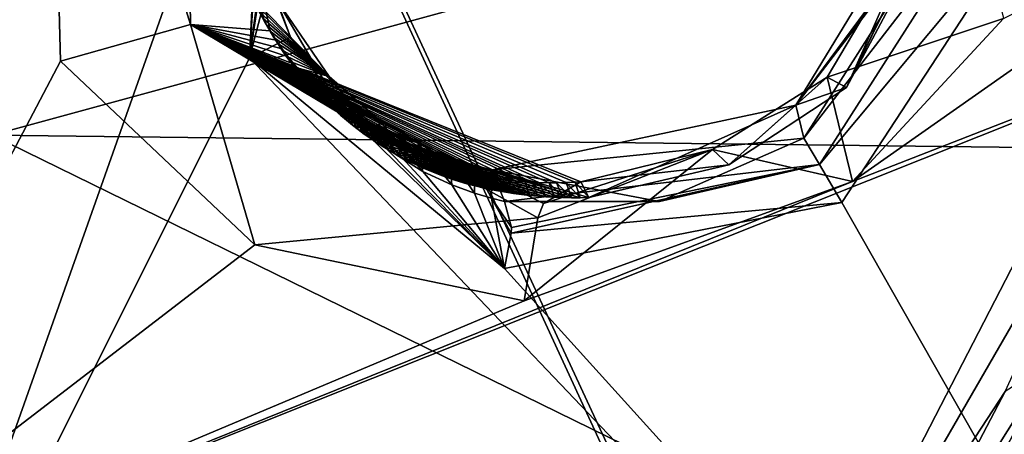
# Model space of a CAD drawing. Header units: millimetres. Extents: x -147 to 294, y -82 to 275.
# Tile 382 of 609: x 275.76 to 281.22, y 183.31 to 185.61. Entities that reach past the tile are written whole.
import ezdxf

# ---------------------------------------------------------------- set-up
doc = ezdxf.new("R2010")
doc.units = ezdxf.units.MM
doc.header["$LTSCALE"] = 67.506716
for name, color, linetype in [('1730', 7, 'CONTINUOUS'), ('1738', 7, 'CONTINUOUS'), ('1741', 7, 'CONTINUOUS'), ('1861', 7, 'CONTINUOUS'), ('1965', 7, 'CONTINUOUS'), ('1971', 7, 'CONTINUOUS'), ('1972', 7, 'CONTINUOUS'), ('2075', 7, 'CONTINUOUS'), ('2076', 7, 'CONTINUOUS'), ('2077', 7, 'CONTINUOUS'), ('2082', 7, 'CONTINUOUS'), ('2083', 7, 'CONTINUOUS'), ('2095', 7, 'CONTINUOUS'), ('2096', 7, 'CONTINUOUS'), ('754', 7, 'CONTINUOUS'), ('871', 7, 'CONTINUOUS'), ('872', 7, 'CONTINUOUS'), ('875', 7, 'CONTINUOUS'), ('876', 7, 'CONTINUOUS'), ('877', 7, 'CONTINUOUS'), ('878', 7, 'CONTINUOUS')]:
    doc.layers.add(name, color=color, linetype=linetype)

msp = doc.modelspace()

# ---------------------------------------------------------------- linework, layer by layer
at = {"layer": '1730', "linetype": 'CONTINUOUS'}
for points in [[(282.2002, 184.7813, -38.1715), (279.2792, 179.3808, -39.1476), (282.354, 183.8473, -35.2662), (282.2002, 184.7813, -38.1715)], [(279.2792, 179.3808, -39.1476), (282.503, 182.9107, -32.3665), (282.354, 183.8473, -35.2662), (279.2792, 179.3808, -39.1476)]]:
    msp.add_3dface(points, dxfattribs=at)
at = {"layer": '1738', "linetype": 'CONTINUOUS'}
for points in [[(280.8387, 180.4204, -39.0647), (283.1746, 186.3009, -37.9129), (284.0902, 187.8167, -37.649), (280.8387, 180.4204, -39.0647)], [(282.2002, 184.7813, -38.1715), (283.1746, 186.3009, -37.9129), (280.8387, 180.4204, -39.0647), (282.2002, 184.7813, -38.1715)], [(279.2792, 179.3808, -39.1476), (282.2002, 184.7813, -38.1715), (280.8387, 180.4204, -39.0647), (279.2792, 179.3808, -39.1476)]]:
    msp.add_3dface(points, dxfattribs=at)
at = {"layer": '1741', "linetype": 'CONTINUOUS'}
msp.add_3dface([(280.8387, 180.4204, -39.0647), (284.0902, 187.8167, -37.649), (281.7733, 180.0407, -38.2201), (280.8387, 180.4204, -39.0647)], dxfattribs=at)
at = {"layer": '1861', "linetype": 'CONTINUOUS'}
for points in [[(275.9112, 188.1474, -27.3996), (267.6649, 184.3486, -26.205), (274.1019, 188.5716, -26.689), (275.9112, 188.1474, -27.3996)], [(274.3502, 182.2736, -28.9295), (267.6649, 184.3486, -26.205), (275.9112, 188.1474, -27.3996), (274.3502, 182.2736, -28.9295)], [(275.9821, 185.3786, -28.3397), (274.3502, 182.2736, -28.9295), (275.9112, 188.1474, -27.3996), (275.9821, 185.3786, -28.3397)], [(282.7421, 186.3702, -30.3058), (283.8356, 186.0601, -30.8039), (280.3823, 184.71, -30.0331), (282.7421, 186.3702, -30.3058)], [(281.2195, 185.6157, -30.0157), (282.7421, 186.3702, -30.3058), (280.3823, 184.71, -30.0331), (281.2195, 185.6157, -30.0157)], [(283.8356, 186.0601, -30.8039), (282.6353, 182.8384, -31.4773), (274.3502, 182.2736, -28.9295), (283.8356, 186.0601, -30.8039)], [(283.8356, 186.0601, -30.8039), (274.3502, 182.2736, -28.9295), (280.3823, 184.71, -30.0331), (283.8356, 186.0601, -30.8039)], [(277.0618, 184.3578, -29.0429), (274.3502, 182.2736, -28.9295), (275.9821, 185.3786, -28.3397), (277.0618, 184.3578, -29.0429)], [(280.3823, 184.71, -30.0331), (274.3502, 182.2736, -28.9295), (278.5574, 184.0463, -29.6457), (280.3823, 184.71, -30.0331)], [(278.5574, 184.0463, -29.6457), (274.3502, 182.2736, -28.9295), (277.0618, 184.3578, -29.0429), (278.5574, 184.0463, -29.6457)]]:
    msp.add_3dface(points, dxfattribs=at)
at = {"layer": '1965', "linetype": 'CONTINUOUS'}
for points in [[(274.2767, 188.0225, -24.4004), (275.0739, 181.4798, -26.8937), (277.1512, 187.3515, -25.5289), (274.2767, 188.0225, -24.4004)], [(277.1512, 187.3515, -25.5289), (275.0739, 181.4798, -26.8937), (277.0322, 185.397, -26.1323), (277.1512, 187.3515, -25.5289)], [(280.3225, 184.5926, -27.4974), (284.0579, 178.0208, -31.1984), (281.4125, 186.2633, -27.3172), (280.3225, 184.5926, -27.4974)], [(275.0739, 181.4798, -26.8937), (284.0579, 178.0208, -31.1984), (277.0322, 185.397, -26.1323), (275.0739, 181.4798, -26.8937)], [(277.0322, 185.397, -26.1323), (284.0579, 178.0208, -31.1984), (278.4484, 184.2271, -26.994), (277.0322, 185.397, -26.1323)], [(278.4484, 184.2271, -26.994), (284.0579, 178.0208, -31.1984), (280.3225, 184.5926, -27.4974), (278.4484, 184.2271, -26.994)]]:
    msp.add_3dface(points, dxfattribs=at)
at = {"layer": '1971', "linetype": 'CONTINUOUS'}
for points in [[(281.1591, 186.3084, -27.3372), (281.0234, 186.3854, -27.5434), (280.1113, 184.9514, -27.6931), (281.1591, 186.3084, -27.3372)], [(280.198, 184.8049, -27.4958), (281.1591, 186.3084, -27.3372), (280.1113, 184.9514, -27.6931), (280.198, 184.8049, -27.4958)], [(281.4125, 186.2633, -27.3172), (281.1591, 186.3084, -27.3372), (280.198, 184.8049, -27.4958), (281.4125, 186.2633, -27.3172)], [(280.3225, 184.5926, -27.4974), (281.4125, 186.2633, -27.3172), (280.198, 184.8049, -27.4958), (280.3225, 184.5926, -27.4974)], [(279.309, 184.5993, -27.519), (280.198, 184.8049, -27.4958), (280.1113, 184.9514, -27.6931), (279.309, 184.5993, -27.519)], [(278.487, 184.4543, -27.0287), (280.198, 184.8049, -27.4958), (278.4494, 184.5996, -27.2024), (278.487, 184.4543, -27.0287)], [(278.4494, 184.5996, -27.2024), (280.198, 184.8049, -27.4958), (279.309, 184.5993, -27.519), (278.4494, 184.5996, -27.2024)], [(278.4862, 184.4234, -27.0132), (280.3225, 184.5926, -27.4974), (280.198, 184.8049, -27.4958), (278.4862, 184.4234, -27.0132)], [(278.4862, 184.4234, -27.0132), (280.198, 184.8049, -27.4958), (278.487, 184.4543, -27.0287), (278.4862, 184.4234, -27.0132)], [(278.4484, 184.2271, -26.994), (280.3225, 184.5926, -27.4974), (278.4862, 184.4234, -27.0132), (278.4484, 184.2271, -26.994)]]:
    msp.add_3dface(points, dxfattribs=at)
at = {"layer": '1972', "linetype": 'CONTINUOUS'}
for points in [[(277.1512, 187.3515, -25.5289), (277.0322, 185.397, -26.1323), (277.2855, 187.2972, -25.6602), (277.1512, 187.3515, -25.5289)], [(277.2855, 187.2972, -25.6602), (277.0322, 185.397, -26.1323), (277.3246, 187.3039, -25.8561), (277.2855, 187.2972, -25.6602)], [(277.3246, 187.3039, -25.8561), (277.0322, 185.397, -26.1323), (277.1172, 186.752, -25.9673), (277.3246, 187.3039, -25.8561)], [(277.1172, 186.752, -25.9673), (277.0322, 185.397, -26.1323), (277.0732, 186.2242, -26.1321), (277.1172, 186.752, -25.9673)], [(277.0732, 186.2242, -26.1321), (277.0322, 185.397, -26.1323), (277.1418, 185.8164, -26.2982), (277.0732, 186.2242, -26.1321)], [(277.1418, 185.8164, -26.2982), (277.0322, 185.397, -26.1323), (277.2612, 185.5122, -26.4475), (277.1418, 185.8164, -26.2982)], [(277.0322, 185.397, -26.1323), (278.4484, 184.2271, -26.994), (277.2612, 185.5122, -26.4475), (277.0322, 185.397, -26.1323)], [(277.2612, 185.5122, -26.4475), (278.4484, 184.2271, -26.994), (277.5367, 185.1171, -26.6863), (277.2612, 185.5122, -26.4475)], [(277.5367, 185.1171, -26.6863), (278.4484, 184.2271, -26.994), (277.7889, 184.8947, -26.8565), (277.5367, 185.1171, -26.6863)], [(277.7889, 184.8947, -26.8565), (278.4484, 184.2271, -26.994), (277.995, 184.7666, -26.977), (277.7889, 184.8947, -26.8565)], [(277.995, 184.7666, -26.977), (278.4484, 184.2271, -26.994), (278.1569, 184.691, -27.063), (277.995, 184.7666, -26.977)], [(278.1569, 184.691, -27.063), (278.4484, 184.2271, -26.994), (278.2819, 184.6458, -27.1247), (278.1569, 184.691, -27.063)], [(278.2819, 184.6458, -27.1247), (278.4484, 184.2271, -26.994), (278.3772, 184.6174, -27.1697), (278.2819, 184.6458, -27.1247)], [(278.4484, 184.2271, -26.994), (278.4862, 184.4234, -27.0132), (278.3772, 184.6174, -27.1697), (278.4484, 184.2271, -26.994)], [(278.4862, 184.4234, -27.0132), (278.487, 184.4543, -27.0287), (278.3772, 184.6174, -27.1697), (278.4862, 184.4234, -27.0132)], [(278.487, 184.4543, -27.0287), (278.4494, 184.5996, -27.2024), (278.3772, 184.6174, -27.1697), (278.487, 184.4543, -27.0287)]]:
    msp.add_3dface(points, dxfattribs=at)
at = {"layer": '2075', "linetype": 'CONTINUOUS'}
for points in [[(275.9821, 185.3786, -28.3397), (275.9112, 188.1474, -27.3996), (276.7045, 185.5819, -28.1829), (275.9821, 185.3786, -28.3397)], [(275.9112, 188.1474, -27.3996), (276.6713, 187.774, -27.3699), (276.7045, 185.5819, -28.1829), (275.9112, 188.1474, -27.3996)], [(276.7045, 185.5819, -28.1829), (276.6713, 187.774, -27.3699), (277.1466, 185.5481, -27.45), (276.7045, 185.5819, -28.1829)], [(277.1466, 185.5481, -27.45), (276.6713, 187.774, -27.3699), (277.114, 185.6032, -27.4143), (277.1466, 185.5481, -27.45)], [(277.114, 185.6032, -27.4143), (276.6713, 187.774, -27.3699), (277.0844, 185.6572, -27.3804), (277.114, 185.6032, -27.4143)], [(277.0618, 184.3578, -29.0429), (275.9821, 185.3786, -28.3397), (276.7045, 185.5819, -28.1829), (277.0618, 184.3578, -29.0429)], [(278.634, 184.5091, -29.3311), (277.0618, 184.3578, -29.0429), (276.7045, 185.5819, -28.1829), (278.634, 184.5091, -29.3311)], [(278.634, 184.5091, -29.3311), (276.7045, 185.5819, -28.1829), (278.665, 184.5884, -29.2207), (278.634, 184.5091, -29.3311)], [(278.665, 184.5884, -29.2207), (276.7045, 185.5819, -28.1829), (278.8737, 184.7085, -28.542), (278.665, 184.5884, -29.2207)], [(278.8737, 184.7085, -28.542), (276.7045, 185.5819, -28.1829), (278.8419, 184.7065, -28.5285), (278.8737, 184.7085, -28.542)], [(278.8419, 184.7065, -28.5285), (276.7045, 185.5819, -28.1829), (278.7919, 184.7043, -28.5068), (278.8419, 184.7065, -28.5285)], [(278.7919, 184.7043, -28.5068), (276.7045, 185.5819, -28.1829), (278.738, 184.7032, -28.483), (278.7919, 184.7043, -28.5068)], [(278.738, 184.7032, -28.483), (276.7045, 185.5819, -28.1829), (278.6972, 184.7033, -28.4647), (278.738, 184.7032, -28.483)], [(278.6972, 184.7033, -28.4647), (276.7045, 185.5819, -28.1829), (278.6401, 184.7048, -28.4385), (278.6972, 184.7033, -28.4647)], [(278.6401, 184.7048, -28.4385), (276.7045, 185.5819, -28.1829), (278.6021, 184.7067, -28.4208), (278.6401, 184.7048, -28.4385)], [(278.6021, 184.7067, -28.4208), (276.7045, 185.5819, -28.1829), (278.5625, 184.7094, -28.402), (278.6021, 184.7067, -28.4208)], [(278.5625, 184.7094, -28.402), (276.7045, 185.5819, -28.1829), (278.5099, 184.7141, -28.3766), (278.5625, 184.7094, -28.402)], [(278.5099, 184.7141, -28.3766), (276.7045, 185.5819, -28.1829), (278.4663, 184.7191, -28.3552), (278.5099, 184.7141, -28.3766)], [(278.4663, 184.7191, -28.3552), (276.7045, 185.5819, -28.1829), (278.4213, 184.7253, -28.3326), (278.4663, 184.7191, -28.3552)], [(278.4213, 184.7253, -28.3326), (276.7045, 185.5819, -28.1829), (278.3856, 184.731, -28.3145), (278.4213, 184.7253, -28.3326)], [(278.3856, 184.731, -28.3145), (276.7045, 185.5819, -28.1829), (278.3463, 184.738, -28.2941), (278.3856, 184.731, -28.3145)], [(278.3463, 184.738, -28.2941), (276.7045, 185.5819, -28.1829), (278.3029, 184.7468, -28.2714), (278.3463, 184.738, -28.2941)], [(278.3029, 184.7468, -28.2714), (276.7045, 185.5819, -28.1829), (278.2498, 184.759, -28.243), (278.3029, 184.7468, -28.2714)], [(278.2498, 184.759, -28.243), (276.7045, 185.5819, -28.1829), (278.1956, 184.7731, -28.2134), (278.2498, 184.759, -28.243)], [(278.1956, 184.7731, -28.2134), (276.7045, 185.5819, -28.1829), (278.1644, 184.7819, -28.1961), (278.1956, 184.7731, -28.2134)], [(278.1644, 184.7819, -28.1961), (276.7045, 185.5819, -28.1829), (278.1123, 184.798, -28.1667), (278.1644, 184.7819, -28.1961)], [(278.1123, 184.798, -28.1667), (276.7045, 185.5819, -28.1829), (278.0784, 184.8093, -28.1472), (278.1123, 184.798, -28.1667)], [(278.0784, 184.8093, -28.1472), (276.7045, 185.5819, -28.1829), (278.04, 184.823, -28.1249), (278.0784, 184.8093, -28.1472)], [(278.04, 184.823, -28.1249), (276.7045, 185.5819, -28.1829), (277.9959, 184.84, -28.0987), (278.04, 184.823, -28.1249)], [(277.9959, 184.84, -28.0987), (276.7045, 185.5819, -28.1829), (277.939, 184.8637, -28.0643), (277.9959, 184.84, -28.0987)], [(277.939, 184.8637, -28.0643), (276.7045, 185.5819, -28.1829), (277.889, 184.8865, -28.0333), (277.939, 184.8637, -28.0643)], [(277.889, 184.8865, -28.0333), (276.7045, 185.5819, -28.1829), (277.8629, 184.8992, -28.0168), (277.889, 184.8865, -28.0333)], [(277.8629, 184.8992, -28.0168), (276.7045, 185.5819, -28.1829), (277.8111, 184.9259, -27.9835), (277.8629, 184.8992, -28.0168)], [(277.8111, 184.9259, -27.9835), (276.7045, 185.5819, -28.1829), (277.7795, 184.9432, -27.9628), (277.8111, 184.9259, -27.9835)], [(277.7795, 184.9432, -27.9628), (276.7045, 185.5819, -28.1829), (277.7449, 184.9631, -27.9398), (277.7795, 184.9432, -27.9628)], [(277.7449, 184.9631, -27.9398), (276.7045, 185.5819, -28.1829), (277.7061, 184.9867, -27.9135), (277.7449, 184.9631, -27.9398)], [(277.7061, 184.9867, -27.9135), (276.7045, 185.5819, -28.1829), (277.6633, 185.0143, -27.8839), (277.7061, 184.9867, -27.9135)], [(277.6633, 185.0143, -27.8839), (276.7045, 185.5819, -28.1829), (277.6293, 185.0376, -27.8598), (277.6633, 185.0143, -27.8839)], [(277.6293, 185.0376, -27.8598), (276.7045, 185.5819, -28.1829), (277.5929, 185.0637, -27.8334), (277.6293, 185.0376, -27.8598)], [(277.5929, 185.0637, -27.8334), (276.7045, 185.5819, -28.1829), (277.5533, 185.0938, -27.804), (277.5929, 185.0637, -27.8334)], [(277.5533, 185.0938, -27.804), (276.7045, 185.5819, -28.1829), (277.5316, 185.1111, -27.7876), (277.5533, 185.0938, -27.804)], [(277.5316, 185.1111, -27.7876), (276.7045, 185.5819, -28.1829), (277.5087, 185.1299, -27.7702), (277.5316, 185.1111, -27.7876)], [(277.5087, 185.1299, -27.7702), (276.7045, 185.5819, -28.1829), (277.4854, 185.1498, -27.752), (277.5087, 185.1299, -27.7702)], [(277.4854, 185.1498, -27.752), (276.7045, 185.5819, -28.1829), (277.4611, 185.1713, -27.7329), (277.4854, 185.1498, -27.752)], [(277.4611, 185.1713, -27.7329), (276.7045, 185.5819, -28.1829), (277.4353, 185.195, -27.7123), (277.4611, 185.1713, -27.7329)], [(277.4353, 185.195, -27.7123), (276.7045, 185.5819, -28.1829), (277.4078, 185.2215, -27.6899), (277.4353, 185.195, -27.7123)], [(277.4078, 185.2215, -27.6899), (276.7045, 185.5819, -28.1829), (277.3781, 185.2514, -27.6653), (277.4078, 185.2215, -27.6899)], [(277.3781, 185.2514, -27.6653), (276.7045, 185.5819, -28.1829), (277.3464, 185.2849, -27.6386), (277.3781, 185.2514, -27.6653)], [(277.3464, 185.2849, -27.6386), (276.7045, 185.5819, -28.1829), (277.3134, 185.3217, -27.6101), (277.3464, 185.2849, -27.6386)], [(277.3134, 185.3217, -27.6101), (276.7045, 185.5819, -28.1829), (277.2799, 185.3614, -27.5802), (277.3134, 185.3217, -27.6101)], [(277.2799, 185.3614, -27.5802), (276.7045, 185.5819, -28.1829), (277.2465, 185.4035, -27.5495), (277.2799, 185.3614, -27.5802)], [(277.2465, 185.4035, -27.5495), (276.7045, 185.5819, -28.1829), (277.2139, 185.4474, -27.5183), (277.2465, 185.4035, -27.5495)], [(277.2139, 185.4474, -27.5183), (276.7045, 185.5819, -28.1829), (277.1807, 185.4951, -27.4854), (277.2139, 185.4474, -27.5183)], [(277.1807, 185.4951, -27.4854), (276.7045, 185.5819, -28.1829), (277.1466, 185.5481, -27.45), (277.1807, 185.4951, -27.4854)], [(278.5574, 184.0463, -29.6457), (277.0618, 184.3578, -29.0429), (278.634, 184.5091, -29.3311), (278.5574, 184.0463, -29.6457)]]:
    msp.add_3dface(points, dxfattribs=at)
at = {"layer": '2076', "linetype": 'CONTINUOUS'}
for points in [[(280.9913, 186.5554, -28.7982), (281.2195, 185.6157, -30.0157), (280.2409, 185.2908, -28.9293), (280.9913, 186.5554, -28.7982)], [(281.2195, 185.6157, -30.0157), (280.3823, 184.71, -30.0331), (280.2409, 185.2908, -28.9293), (281.2195, 185.6157, -30.0157)], [(280.2409, 185.2908, -28.9293), (280.3823, 184.71, -30.0331), (279.6039, 184.8878, -28.7979), (280.2409, 185.2908, -28.9293)], [(280.3823, 184.71, -30.0331), (278.5574, 184.0463, -29.6457), (279.6039, 184.8878, -28.7979), (280.3823, 184.71, -30.0331)], [(278.5574, 184.0463, -29.6457), (278.634, 184.5091, -29.3311), (279.6039, 184.8878, -28.7979), (278.5574, 184.0463, -29.6457)], [(278.634, 184.5091, -29.3311), (278.665, 184.5884, -29.2207), (279.6039, 184.8878, -28.7979), (278.634, 184.5091, -29.3311)], [(278.665, 184.5884, -29.2207), (278.8737, 184.7085, -28.542), (279.6039, 184.8878, -28.7979), (278.665, 184.5884, -29.2207)]]:
    msp.add_3dface(points, dxfattribs=at)
at = {"layer": '2077', "linetype": 'CONTINUOUS'}
for points in [[(280.9913, 186.5554, -28.7982), (280.2409, 185.2908, -28.9293), (280.3492, 185.2317, -28.3998), (280.9913, 186.5554, -28.7982)], [(281.0596, 186.5666, -28.2033), (280.9913, 186.5554, -28.7982), (280.3492, 185.2317, -28.3998), (281.0596, 186.5666, -28.2033)], [(280.2409, 185.2908, -28.9293), (279.6039, 184.8878, -28.7979), (279.694, 184.803, -28.3219), (280.2409, 185.2908, -28.9293)], [(280.3492, 185.2317, -28.3998), (280.2409, 185.2908, -28.9293), (279.694, 184.803, -28.3219), (280.3492, 185.2317, -28.3998)], [(279.6039, 184.8878, -28.7979), (278.8737, 184.7085, -28.542), (279.694, 184.803, -28.3219), (279.6039, 184.8878, -28.7979)], [(279.694, 184.803, -28.3219), (278.8737, 184.7085, -28.542), (278.9178, 184.6205, -28.1231), (279.694, 184.803, -28.3219)]]:
    msp.add_3dface(points, dxfattribs=at)
at = {"layer": '2082', "linetype": 'CONTINUOUS'}
for points in [[(277.114, 185.6032, -27.4143), (277.0844, 185.6572, -27.3804), (277.1279, 185.5803, -27.2056), (277.114, 185.6032, -27.4143)], [(277.1279, 185.5803, -27.2056), (277.0844, 185.6572, -27.3804), (277.1088, 185.6158, -27.1874), (277.1279, 185.5803, -27.2056)], [(277.1466, 185.5481, -27.45), (277.114, 185.6032, -27.4143), (277.1683, 185.5104, -27.2424), (277.1466, 185.5481, -27.45)], [(277.1683, 185.5104, -27.2424), (277.114, 185.6032, -27.4143), (277.1477, 185.5452, -27.2239), (277.1683, 185.5104, -27.2424)], [(277.1477, 185.5452, -27.2239), (277.114, 185.6032, -27.4143), (277.1279, 185.5803, -27.2056), (277.1477, 185.5452, -27.2239)], [(277.1807, 185.4951, -27.4854), (277.1466, 185.5481, -27.45), (277.1897, 185.4762, -27.2609), (277.1807, 185.4951, -27.4854)], [(277.1897, 185.4762, -27.2609), (277.1466, 185.5481, -27.45), (277.1683, 185.5104, -27.2424), (277.1897, 185.4762, -27.2609)], [(277.2139, 185.4474, -27.5183), (277.1807, 185.4951, -27.4854), (277.2346, 185.4092, -27.2982), (277.2139, 185.4474, -27.5183)], [(277.2346, 185.4092, -27.2982), (277.1807, 185.4951, -27.4854), (277.2118, 185.4424, -27.2795), (277.2346, 185.4092, -27.2982)], [(277.2118, 185.4424, -27.2795), (277.1807, 185.4951, -27.4854), (277.1897, 185.4762, -27.2609), (277.2118, 185.4424, -27.2795)], [(277.2465, 185.4035, -27.5495), (277.2139, 185.4474, -27.5183), (277.2581, 185.3767, -27.3169), (277.2465, 185.4035, -27.5495)], [(277.2581, 185.3767, -27.3169), (277.2139, 185.4474, -27.5183), (277.2346, 185.4092, -27.2982), (277.2581, 185.3767, -27.3169)], [(277.2799, 185.3614, -27.5802), (277.2465, 185.4035, -27.5495), (277.3074, 185.3135, -27.3544), (277.2799, 185.3614, -27.5802)], [(277.3074, 185.3135, -27.3544), (277.2465, 185.4035, -27.5495), (277.2824, 185.3448, -27.3356), (277.3074, 185.3135, -27.3544)], [(277.2824, 185.3448, -27.3356), (277.2465, 185.4035, -27.5495), (277.2581, 185.3767, -27.3169), (277.2824, 185.3448, -27.3356)], [(277.3134, 185.3217, -27.6101), (277.2799, 185.3614, -27.5802), (277.3335, 185.2825, -27.3734), (277.3134, 185.3217, -27.6101)], [(277.3335, 185.2825, -27.3734), (277.2799, 185.3614, -27.5802), (277.3074, 185.3135, -27.3544), (277.3335, 185.2825, -27.3734)], [(277.3464, 185.2849, -27.6386), (277.3134, 185.3217, -27.6101), (277.3606, 185.2518, -27.3927), (277.3464, 185.2849, -27.6386)], [(277.3606, 185.2518, -27.3927), (277.3134, 185.3217, -27.6101), (277.3335, 185.2825, -27.3734), (277.3606, 185.2518, -27.3927)], [(277.3781, 185.2514, -27.6653), (277.3464, 185.2849, -27.6386), (277.3886, 185.2214, -27.4122), (277.3781, 185.2514, -27.6653)], [(277.3886, 185.2214, -27.4122), (277.3464, 185.2849, -27.6386), (277.3606, 185.2518, -27.3927), (277.3886, 185.2214, -27.4122)], [(277.4078, 185.2215, -27.6899), (277.3781, 185.2514, -27.6653), (277.4174, 185.1915, -27.4318), (277.4078, 185.2215, -27.6899)], [(277.4174, 185.1915, -27.4318), (277.3781, 185.2514, -27.6653), (277.3886, 185.2214, -27.4122), (277.4174, 185.1915, -27.4318)], [(277.4353, 185.195, -27.7123), (277.4078, 185.2215, -27.6899), (277.447, 185.162, -27.4515), (277.4353, 185.195, -27.7123)], [(277.447, 185.162, -27.4515), (277.4078, 185.2215, -27.6899), (277.4174, 185.1915, -27.4318), (277.447, 185.162, -27.4515)], [(277.4611, 185.1713, -27.7329), (277.4353, 185.195, -27.7123), (277.4774, 185.1331, -27.4713), (277.4611, 185.1713, -27.7329)], [(277.4774, 185.1331, -27.4713), (277.4353, 185.195, -27.7123), (277.447, 185.162, -27.4515), (277.4774, 185.1331, -27.4713)], [(277.4854, 185.1498, -27.752), (277.4611, 185.1713, -27.7329), (277.5083, 185.1047, -27.491), (277.4854, 185.1498, -27.752)], [(277.5083, 185.1047, -27.491), (277.4611, 185.1713, -27.7329), (277.4774, 185.1331, -27.4713), (277.5083, 185.1047, -27.491)], [(277.5087, 185.1299, -27.7702), (277.4854, 185.1498, -27.752), (277.5398, 185.0771, -27.5108), (277.5087, 185.1299, -27.7702)], [(277.5398, 185.0771, -27.5108), (277.4854, 185.1498, -27.752), (277.5083, 185.1047, -27.491), (277.5398, 185.0771, -27.5108)], [(277.5316, 185.1111, -27.7876), (277.5087, 185.1299, -27.7702), (277.5718, 185.0501, -27.5305), (277.5316, 185.1111, -27.7876)], [(277.5718, 185.0501, -27.5305), (277.5087, 185.1299, -27.7702), (277.5398, 185.0771, -27.5108), (277.5718, 185.0501, -27.5305)], [(277.5533, 185.0938, -27.804), (277.5316, 185.1111, -27.7876), (277.5718, 185.0501, -27.5305), (277.5533, 185.0938, -27.804)], [(277.5929, 185.0637, -27.8334), (277.5533, 185.0938, -27.804), (277.6042, 185.0239, -27.55), (277.5929, 185.0637, -27.8334)], [(277.6042, 185.0239, -27.55), (277.5533, 185.0938, -27.804), (277.5718, 185.0501, -27.5305), (277.6042, 185.0239, -27.55)], [(277.6293, 185.0376, -27.8598), (277.5929, 185.0637, -27.8334), (277.637, 184.9985, -27.5694), (277.6293, 185.0376, -27.8598)], [(277.637, 184.9985, -27.5694), (277.5929, 185.0637, -27.8334), (277.6042, 185.0239, -27.55), (277.637, 184.9985, -27.5694)], [(277.6633, 185.0143, -27.8839), (277.6293, 185.0376, -27.8598), (277.67, 184.974, -27.5886), (277.6633, 185.0143, -27.8839)], [(277.67, 184.974, -27.5886), (277.6293, 185.0376, -27.8598), (277.637, 184.9985, -27.5694), (277.67, 184.974, -27.5886)], [(277.7061, 184.9867, -27.9135), (277.6633, 185.0143, -27.8839), (277.7365, 184.928, -27.6262), (277.7061, 184.9867, -27.9135)], [(277.7365, 184.928, -27.6262), (277.6633, 185.0143, -27.8839), (277.7032, 184.9505, -27.6076), (277.7365, 184.928, -27.6262)], [(277.7032, 184.9505, -27.6076), (277.6633, 185.0143, -27.8839), (277.67, 184.974, -27.5886), (277.7032, 184.9505, -27.6076)], [(277.7449, 184.9631, -27.9398), (277.7061, 184.9867, -27.9135), (277.7701, 184.9064, -27.6446), (277.7449, 184.9631, -27.9398)], [(277.7701, 184.9064, -27.6446), (277.7061, 184.9867, -27.9135), (277.7365, 184.928, -27.6262), (277.7701, 184.9064, -27.6446)], [(277.7795, 184.9432, -27.9628), (277.7449, 184.9631, -27.9398), (277.8039, 184.8855, -27.6629), (277.7795, 184.9432, -27.9628)], [(277.8039, 184.8855, -27.6629), (277.7449, 184.9631, -27.9398), (277.7701, 184.9064, -27.6446), (277.8039, 184.8855, -27.6629)], [(277.8111, 184.9259, -27.9835), (277.7795, 184.9432, -27.9628), (277.8381, 184.8654, -27.681), (277.8111, 184.9259, -27.9835)], [(277.8381, 184.8654, -27.681), (277.7795, 184.9432, -27.9628), (277.8039, 184.8855, -27.6629), (277.8381, 184.8654, -27.681)], [(277.8629, 184.8992, -28.0168), (277.8111, 184.9259, -27.9835), (277.8727, 184.8461, -27.699), (277.8629, 184.8992, -28.0168)], [(277.8727, 184.8461, -27.699), (277.8111, 184.9259, -27.9835), (277.8381, 184.8654, -27.681), (277.8727, 184.8461, -27.699)], [(277.889, 184.8865, -28.0333), (277.8629, 184.8992, -28.0168), (277.9077, 184.8275, -27.7169), (277.889, 184.8865, -28.0333)], [(277.9077, 184.8275, -27.7169), (277.8629, 184.8992, -28.0168), (277.8727, 184.8461, -27.699), (277.9077, 184.8275, -27.7169)], [(277.939, 184.8637, -28.0643), (277.889, 184.8865, -28.0333), (277.9432, 184.8098, -27.7347), (277.939, 184.8637, -28.0643)], [(277.9432, 184.8098, -27.7347), (277.889, 184.8865, -28.0333), (277.9077, 184.8275, -27.7169), (277.9432, 184.8098, -27.7347)], [(277.9959, 184.84, -28.0987), (277.939, 184.8637, -28.0643), (278.0155, 184.7766, -27.7699), (277.9959, 184.84, -28.0987)], [(278.0155, 184.7766, -27.7699), (277.939, 184.8637, -28.0643), (277.9791, 184.7928, -27.7523), (278.0155, 184.7766, -27.7699)], [(277.9791, 184.7928, -27.7523), (277.939, 184.8637, -28.0643), (277.9432, 184.8098, -27.7347), (277.9791, 184.7928, -27.7523)], [(278.04, 184.823, -28.1249), (277.9959, 184.84, -28.0987), (278.0525, 184.7612, -27.7874), (278.04, 184.823, -28.1249)], [(278.0525, 184.7612, -27.7874), (277.9959, 184.84, -28.0987), (278.0155, 184.7766, -27.7699), (278.0525, 184.7612, -27.7874)], [(278.0784, 184.8093, -28.1472), (278.04, 184.823, -28.1249), (278.09, 184.7466, -27.8047), (278.0784, 184.8093, -28.1472)], [(278.09, 184.7466, -27.8047), (278.04, 184.823, -28.1249), (278.0525, 184.7612, -27.7874), (278.09, 184.7466, -27.8047)], [(278.1123, 184.798, -28.1667), (278.0784, 184.8093, -28.1472), (278.128, 184.7328, -27.8221), (278.1123, 184.798, -28.1667)], [(278.128, 184.7328, -27.8221), (278.0784, 184.8093, -28.1472), (278.09, 184.7466, -27.8047), (278.128, 184.7328, -27.8221)], [(278.1644, 184.7819, -28.1961), (278.1123, 184.798, -28.1667), (278.1667, 184.7197, -27.8393), (278.1644, 184.7819, -28.1961)], [(278.1667, 184.7197, -27.8393), (278.1123, 184.798, -28.1667), (278.128, 184.7328, -27.8221), (278.1667, 184.7197, -27.8393)], [(278.1956, 184.7731, -28.2134), (278.1644, 184.7819, -28.1961), (278.2061, 184.7075, -27.8565), (278.1956, 184.7731, -28.2134)], [(278.2061, 184.7075, -27.8565), (278.1644, 184.7819, -28.1961), (278.1667, 184.7197, -27.8393), (278.2061, 184.7075, -27.8565)], [(278.2498, 184.759, -28.243), (278.1956, 184.7731, -28.2134), (278.2868, 184.6854, -27.8908), (278.2498, 184.759, -28.243)], [(278.2868, 184.6854, -27.8908), (278.1956, 184.7731, -28.2134), (278.2461, 184.696, -27.8737), (278.2868, 184.6854, -27.8908)], [(278.2461, 184.696, -27.8737), (278.1956, 184.7731, -28.2134), (278.2061, 184.7075, -27.8565), (278.2461, 184.696, -27.8737)], [(278.3029, 184.7468, -28.2714), (278.2498, 184.759, -28.243), (278.3281, 184.6755, -27.9079), (278.3029, 184.7468, -28.2714)], [(278.3281, 184.6755, -27.9079), (278.2498, 184.759, -28.243), (278.2868, 184.6854, -27.8908), (278.3281, 184.6755, -27.9079)], [(278.3463, 184.738, -28.2941), (278.3029, 184.7468, -28.2714), (278.3699, 184.6665, -27.9249), (278.3463, 184.738, -28.2941)], [(278.3699, 184.6665, -27.9249), (278.3029, 184.7468, -28.2714), (278.3281, 184.6755, -27.9079), (278.3699, 184.6665, -27.9249)], [(278.3856, 184.731, -28.3145), (278.3463, 184.738, -28.2941), (278.4124, 184.6582, -27.9418), (278.3856, 184.731, -28.3145)], [(278.4124, 184.6582, -27.9418), (278.3463, 184.738, -28.2941), (278.3699, 184.6665, -27.9249), (278.4124, 184.6582, -27.9418)], [(278.4213, 184.7253, -28.3326), (278.3856, 184.731, -28.3145), (278.4554, 184.6507, -27.9587), (278.4213, 184.7253, -28.3326)], [(278.4554, 184.6507, -27.9587), (278.3856, 184.731, -28.3145), (278.4124, 184.6582, -27.9418), (278.4554, 184.6507, -27.9587)], [(278.4663, 184.7191, -28.3552), (278.4213, 184.7253, -28.3326), (278.499, 184.6441, -27.9754), (278.4663, 184.7191, -28.3552)], [(278.499, 184.6441, -27.9754), (278.4213, 184.7253, -28.3326), (278.4554, 184.6507, -27.9587), (278.499, 184.6441, -27.9754)], [(278.5099, 184.7141, -28.3766), (278.4663, 184.7191, -28.3552), (278.5432, 184.6382, -27.9921), (278.5099, 184.7141, -28.3766)], [(278.5432, 184.6382, -27.9921), (278.4663, 184.7191, -28.3552), (278.499, 184.6441, -27.9754), (278.5432, 184.6382, -27.9921)], [(278.5625, 184.7094, -28.402), (278.5099, 184.7141, -28.3766), (278.588, 184.6332, -28.0088), (278.5625, 184.7094, -28.402)], [(278.588, 184.6332, -28.0088), (278.5099, 184.7141, -28.3766), (278.5432, 184.6382, -27.9921), (278.588, 184.6332, -28.0088)], [(278.6021, 184.7067, -28.4208), (278.5625, 184.7094, -28.402), (278.6334, 184.6289, -28.0253), (278.6021, 184.7067, -28.4208)], [(278.6334, 184.6289, -28.0253), (278.5625, 184.7094, -28.402), (278.588, 184.6332, -28.0088), (278.6334, 184.6289, -28.0253)], [(278.6401, 184.7048, -28.4385), (278.6021, 184.7067, -28.4208), (278.6793, 184.6255, -28.0418), (278.6401, 184.7048, -28.4385)], [(278.6793, 184.6255, -28.0418), (278.6021, 184.7067, -28.4208), (278.6334, 184.6289, -28.0253), (278.6793, 184.6255, -28.0418)], [(278.6972, 184.7033, -28.4647), (278.6401, 184.7048, -28.4385), (278.7258, 184.6229, -28.0582), (278.6972, 184.7033, -28.4647)], [(278.7258, 184.6229, -28.0582), (278.6401, 184.7048, -28.4385), (278.6793, 184.6255, -28.0418), (278.7258, 184.6229, -28.0582)], [(278.738, 184.7032, -28.483), (278.6972, 184.7033, -28.4647), (278.7729, 184.6211, -28.0745), (278.738, 184.7032, -28.483)], [(278.7729, 184.6211, -28.0745), (278.6972, 184.7033, -28.4647), (278.7258, 184.6229, -28.0582), (278.7729, 184.6211, -28.0745)], [(278.7919, 184.7043, -28.5068), (278.738, 184.7032, -28.483), (278.8206, 184.6201, -28.0908), (278.7919, 184.7043, -28.5068)], [(278.8206, 184.6201, -28.0908), (278.738, 184.7032, -28.483), (278.7729, 184.6211, -28.0745), (278.8206, 184.6201, -28.0908)], [(278.8419, 184.7065, -28.5285), (278.7919, 184.7043, -28.5068), (278.8689, 184.6199, -28.107), (278.8419, 184.7065, -28.5285)], [(278.8689, 184.6199, -28.107), (278.7919, 184.7043, -28.5068), (278.8206, 184.6201, -28.0908), (278.8689, 184.6199, -28.107)], [(278.8737, 184.7085, -28.542), (278.8419, 184.7065, -28.5285), (278.9178, 184.6205, -28.1231), (278.8737, 184.7085, -28.542)], [(278.9178, 184.6205, -28.1231), (278.8419, 184.7065, -28.5285), (278.8689, 184.6199, -28.107), (278.9178, 184.6205, -28.1231)]]:
    msp.add_3dface(points, dxfattribs=at)
at = {"layer": '2083', "linetype": 'CONTINUOUS'}
for points in [[(280.9536, 186.5929, -28.1579), (280.3492, 185.2317, -28.3998), (280.0674, 185.1346, -28.3362), (280.9536, 186.5929, -28.1579)], [(281.007, 186.5798, -28.1807), (280.3492, 185.2317, -28.3998), (280.9536, 186.5929, -28.1579), (281.007, 186.5798, -28.1807)], [(281.0596, 186.5666, -28.2033), (280.3492, 185.2317, -28.3998), (281.007, 186.5798, -28.1807), (281.0596, 186.5666, -28.2033)], [(277.073, 185.6878, -27.1516), (277.0564, 185.7241, -27.1339), (277.4743, 185.2939, -27.4156), (277.073, 185.6878, -27.1516)], [(277.4743, 185.2939, -27.4156), (277.0564, 185.7241, -27.1339), (277.1835, 185.7177, -27.1775), (277.4743, 185.2939, -27.4156)], [(277.0905, 185.6517, -27.1694), (277.073, 185.6878, -27.1516), (277.4743, 185.2939, -27.4156), (277.0905, 185.6517, -27.1694)], [(277.1088, 185.6158, -27.1874), (277.0905, 185.6517, -27.1694), (277.4743, 185.2939, -27.4156), (277.1088, 185.6158, -27.1874)], [(277.1279, 185.5803, -27.2056), (277.1088, 185.6158, -27.1874), (277.4743, 185.2939, -27.4156), (277.1279, 185.5803, -27.2056)], [(277.1477, 185.5452, -27.2239), (277.1279, 185.5803, -27.2056), (277.4743, 185.2939, -27.4156), (277.1477, 185.5452, -27.2239)], [(277.1683, 185.5104, -27.2424), (277.1477, 185.5452, -27.2239), (277.4743, 185.2939, -27.4156), (277.1683, 185.5104, -27.2424)], [(277.1897, 185.4762, -27.2609), (277.1683, 185.5104, -27.2424), (277.4743, 185.2939, -27.4156), (277.1897, 185.4762, -27.2609)], [(277.2118, 185.4424, -27.2795), (277.1897, 185.4762, -27.2609), (277.4743, 185.2939, -27.4156), (277.2118, 185.4424, -27.2795)], [(277.2346, 185.4092, -27.2982), (277.2118, 185.4424, -27.2795), (277.4743, 185.2939, -27.4156), (277.2346, 185.4092, -27.2982)], [(277.2581, 185.3767, -27.3169), (277.2346, 185.4092, -27.2982), (277.4743, 185.2939, -27.4156), (277.2581, 185.3767, -27.3169)], [(277.2824, 185.3448, -27.3356), (277.2581, 185.3767, -27.3169), (277.4743, 185.2939, -27.4156), (277.2824, 185.3448, -27.3356)], [(277.3074, 185.3135, -27.3544), (277.2824, 185.3448, -27.3356), (277.7451, 185.058, -27.5846), (277.3074, 185.3135, -27.3544)], [(277.7451, 185.058, -27.5846), (277.2824, 185.3448, -27.3356), (277.4743, 185.2939, -27.4156), (277.7451, 185.058, -27.5846)], [(277.3335, 185.2825, -27.3734), (277.3074, 185.3135, -27.3544), (277.7451, 185.058, -27.5846), (277.3335, 185.2825, -27.3734)], [(277.3606, 185.2518, -27.3927), (277.3335, 185.2825, -27.3734), (277.7451, 185.058, -27.5846), (277.3606, 185.2518, -27.3927)], [(277.3886, 185.2214, -27.4122), (277.3606, 185.2518, -27.3927), (277.7451, 185.058, -27.5846), (277.3886, 185.2214, -27.4122)], [(280.3492, 185.2317, -28.3998), (279.694, 184.803, -28.3219), (280.0674, 185.1346, -28.3362), (280.3492, 185.2317, -28.3998)], [(277.4174, 185.1915, -27.4318), (277.3886, 185.2214, -27.4122), (277.7451, 185.058, -27.5846), (277.4174, 185.1915, -27.4318)], [(277.447, 185.162, -27.4515), (277.4174, 185.1915, -27.4318), (277.7451, 185.058, -27.5846), (277.447, 185.162, -27.4515)], [(277.4774, 185.1331, -27.4713), (277.447, 185.162, -27.4515), (277.7451, 185.058, -27.5846), (277.4774, 185.1331, -27.4713)], [(277.5083, 185.1047, -27.491), (277.4774, 185.1331, -27.4713), (277.9677, 184.9244, -27.7035), (277.5083, 185.1047, -27.491)], [(277.9677, 184.9244, -27.7035), (277.4774, 185.1331, -27.4713), (277.7451, 185.058, -27.5846), (277.9677, 184.9244, -27.7035)], [(280.0674, 185.1346, -28.3362), (278.9178, 184.6205, -28.1231), (278.3804, 184.7755, -27.8909), (280.0674, 185.1346, -28.3362)], [(279.694, 184.803, -28.3219), (278.9178, 184.6205, -28.1231), (280.0674, 185.1346, -28.3362), (279.694, 184.803, -28.3219)], [(277.5398, 185.0771, -27.5108), (277.5083, 185.1047, -27.491), (277.9677, 184.9244, -27.7035), (277.5398, 185.0771, -27.5108)], [(277.5718, 185.0501, -27.5305), (277.5398, 185.0771, -27.5108), (277.9677, 184.9244, -27.7035), (277.5718, 185.0501, -27.5305)], [(277.6042, 185.0239, -27.55), (277.5718, 185.0501, -27.5305), (277.9677, 184.9244, -27.7035), (277.6042, 185.0239, -27.55)], [(277.637, 184.9985, -27.5694), (277.6042, 185.0239, -27.55), (278.1431, 184.8477, -27.7876), (277.637, 184.9985, -27.5694)], [(278.1431, 184.8477, -27.7876), (277.6042, 185.0239, -27.55), (277.9677, 184.9244, -27.7035), (278.1431, 184.8477, -27.7876)], [(277.67, 184.974, -27.5886), (277.637, 184.9985, -27.5694), (278.2779, 184.8017, -27.848), (277.67, 184.974, -27.5886)], [(278.2779, 184.8017, -27.848), (277.637, 184.9985, -27.5694), (278.1431, 184.8477, -27.7876), (278.2779, 184.8017, -27.848)], [(278.8689, 184.6199, -28.107), (278.8206, 184.6201, -28.0908), (277.67, 184.974, -27.5886), (278.8689, 184.6199, -28.107)], [(278.8689, 184.6199, -28.107), (277.67, 184.974, -27.5886), (278.2779, 184.8017, -27.848), (278.8689, 184.6199, -28.107)], [(278.8206, 184.6201, -28.0908), (277.7032, 184.9505, -27.6076), (277.67, 184.974, -27.5886), (278.8206, 184.6201, -28.0908)], [(278.8206, 184.6201, -28.0908), (278.7729, 184.6211, -28.0745), (277.7032, 184.9505, -27.6076), (278.8206, 184.6201, -28.0908)], [(278.7729, 184.6211, -28.0745), (277.7365, 184.928, -27.6262), (277.7032, 184.9505, -27.6076), (278.7729, 184.6211, -28.0745)], [(278.7729, 184.6211, -28.0745), (278.7258, 184.6229, -28.0582), (277.7365, 184.928, -27.6262), (278.7729, 184.6211, -28.0745)], [(278.7258, 184.6229, -28.0582), (277.7701, 184.9064, -27.6446), (277.7365, 184.928, -27.6262), (278.7258, 184.6229, -28.0582)], [(278.7258, 184.6229, -28.0582), (277.8039, 184.8855, -27.6629), (277.7701, 184.9064, -27.6446), (278.7258, 184.6229, -28.0582)], [(278.7258, 184.6229, -28.0582), (278.6793, 184.6255, -28.0418), (277.8039, 184.8855, -27.6629), (278.7258, 184.6229, -28.0582)], [(278.6793, 184.6255, -28.0418), (277.8381, 184.8654, -27.681), (277.8039, 184.8855, -27.6629), (278.6793, 184.6255, -28.0418)], [(278.6793, 184.6255, -28.0418), (278.6334, 184.6289, -28.0253), (277.8381, 184.8654, -27.681), (278.6793, 184.6255, -28.0418)], [(278.6334, 184.6289, -28.0253), (277.8727, 184.8461, -27.699), (277.8381, 184.8654, -27.681), (278.6334, 184.6289, -28.0253)], [(278.6334, 184.6289, -28.0253), (278.588, 184.6332, -28.0088), (277.8727, 184.8461, -27.699), (278.6334, 184.6289, -28.0253)], [(278.588, 184.6332, -28.0088), (277.9077, 184.8275, -27.7169), (277.8727, 184.8461, -27.699), (278.588, 184.6332, -28.0088)], [(278.588, 184.6332, -28.0088), (278.5432, 184.6382, -27.9921), (277.9077, 184.8275, -27.7169), (278.588, 184.6332, -28.0088)], [(278.5432, 184.6382, -27.9921), (277.9432, 184.8098, -27.7347), (277.9077, 184.8275, -27.7169), (278.5432, 184.6382, -27.9921)], [(278.5432, 184.6382, -27.9921), (278.499, 184.6441, -27.9754), (277.9432, 184.8098, -27.7347), (278.5432, 184.6382, -27.9921)], [(278.499, 184.6441, -27.9754), (277.9791, 184.7928, -27.7523), (277.9432, 184.8098, -27.7347), (278.499, 184.6441, -27.9754)], [(278.499, 184.6441, -27.9754), (278.4554, 184.6507, -27.9587), (277.9791, 184.7928, -27.7523), (278.499, 184.6441, -27.9754)], [(278.4554, 184.6507, -27.9587), (278.0155, 184.7766, -27.7699), (277.9791, 184.7928, -27.7523), (278.4554, 184.6507, -27.9587)], [(278.3804, 184.7755, -27.8909), (278.8689, 184.6199, -28.107), (278.2779, 184.8017, -27.848), (278.3804, 184.7755, -27.8909)], [(278.4554, 184.6507, -27.9587), (278.4124, 184.6582, -27.9418), (278.0155, 184.7766, -27.7699), (278.4554, 184.6507, -27.9587)], [(278.4124, 184.6582, -27.9418), (278.0525, 184.7612, -27.7874), (278.0155, 184.7766, -27.7699), (278.4124, 184.6582, -27.9418)], [(278.4124, 184.6582, -27.9418), (278.3699, 184.6665, -27.9249), (278.0525, 184.7612, -27.7874), (278.4124, 184.6582, -27.9418)], [(278.3699, 184.6665, -27.9249), (278.09, 184.7466, -27.8047), (278.0525, 184.7612, -27.7874), (278.3699, 184.6665, -27.9249)], [(278.3699, 184.6665, -27.9249), (278.3281, 184.6755, -27.9079), (278.09, 184.7466, -27.8047), (278.3699, 184.6665, -27.9249)], [(278.3281, 184.6755, -27.9079), (278.128, 184.7328, -27.8221), (278.09, 184.7466, -27.8047), (278.3281, 184.6755, -27.9079)], [(278.3281, 184.6755, -27.9079), (278.2868, 184.6854, -27.8908), (278.128, 184.7328, -27.8221), (278.3281, 184.6755, -27.9079)], [(278.2868, 184.6854, -27.8908), (278.1667, 184.7197, -27.8393), (278.128, 184.7328, -27.8221), (278.2868, 184.6854, -27.8908)], [(278.9178, 184.6205, -28.1231), (278.8689, 184.6199, -28.107), (278.3804, 184.7755, -27.8909), (278.9178, 184.6205, -28.1231)], [(278.2868, 184.6854, -27.8908), (278.2461, 184.696, -27.8737), (278.1667, 184.7197, -27.8393), (278.2868, 184.6854, -27.8908)], [(278.2461, 184.696, -27.8737), (278.2061, 184.7075, -27.8565), (278.1667, 184.7197, -27.8393), (278.2461, 184.696, -27.8737)]]:
    msp.add_3dface(points, dxfattribs=at)
at = {"layer": '2095', "linetype": 'CONTINUOUS'}
for points in [[(281.0311, 186.4393, -27.5282), (280.9536, 186.5929, -28.1579), (280.0674, 185.1346, -28.3362), (281.0311, 186.4393, -27.5282)], [(281.0234, 186.3854, -27.5434), (281.0311, 186.4393, -27.5282), (280.0674, 185.1346, -28.3362), (281.0234, 186.3854, -27.5434)], [(280.1113, 184.9514, -27.6931), (281.0234, 186.3854, -27.5434), (280.0674, 185.1346, -28.3362), (280.1113, 184.9514, -27.6931)], [(280.1113, 184.9514, -27.6931), (280.0674, 185.1346, -28.3362), (278.3804, 184.7755, -27.8909), (280.1113, 184.9514, -27.6931)], [(279.309, 184.5993, -27.519), (280.1113, 184.9514, -27.6931), (278.3804, 184.7755, -27.8909), (279.309, 184.5993, -27.519)], [(278.4494, 184.5996, -27.2024), (279.309, 184.5993, -27.519), (278.3804, 184.7755, -27.8909), (278.4494, 184.5996, -27.2024)]]:
    msp.add_3dface(points, dxfattribs=at)
at = {"layer": '2096', "linetype": 'CONTINUOUS'}
for points in [[(277.1418, 185.8164, -26.2982), (277.2612, 185.5122, -26.4475), (277.1835, 185.7177, -27.1775), (277.1418, 185.8164, -26.2982)], [(277.2612, 185.5122, -26.4475), (277.5367, 185.1171, -26.6863), (277.1835, 185.7177, -27.1775), (277.2612, 185.5122, -26.4475)], [(277.5367, 185.1171, -26.6863), (277.4743, 185.2939, -27.4156), (277.1835, 185.7177, -27.1775), (277.5367, 185.1171, -26.6863)], [(277.5367, 185.1171, -26.6863), (277.7889, 184.8947, -26.8565), (277.4743, 185.2939, -27.4156), (277.5367, 185.1171, -26.6863)], [(277.7889, 184.8947, -26.8565), (277.7451, 185.058, -27.5846), (277.4743, 185.2939, -27.4156), (277.7889, 184.8947, -26.8565)], [(277.7889, 184.8947, -26.8565), (277.995, 184.7666, -26.977), (277.7451, 185.058, -27.5846), (277.7889, 184.8947, -26.8565)], [(277.995, 184.7666, -26.977), (277.9677, 184.9244, -27.7035), (277.7451, 185.058, -27.5846), (277.995, 184.7666, -26.977)], [(277.995, 184.7666, -26.977), (278.1569, 184.691, -27.063), (277.9677, 184.9244, -27.7035), (277.995, 184.7666, -26.977)], [(278.1569, 184.691, -27.063), (278.1431, 184.8477, -27.7876), (277.9677, 184.9244, -27.7035), (278.1569, 184.691, -27.063)], [(278.1569, 184.691, -27.063), (278.2819, 184.6458, -27.1247), (278.1431, 184.8477, -27.7876), (278.1569, 184.691, -27.063)], [(278.2819, 184.6458, -27.1247), (278.2779, 184.8017, -27.848), (278.1431, 184.8477, -27.7876), (278.2819, 184.6458, -27.1247)], [(278.2819, 184.6458, -27.1247), (278.3772, 184.6174, -27.1697), (278.2779, 184.8017, -27.848), (278.2819, 184.6458, -27.1247)], [(278.3772, 184.6174, -27.1697), (278.3804, 184.7755, -27.8909), (278.2779, 184.8017, -27.848), (278.3772, 184.6174, -27.1697)], [(278.3772, 184.6174, -27.1697), (278.4494, 184.5996, -27.2024), (278.3804, 184.7755, -27.8909), (278.3772, 184.6174, -27.1697)]]:
    msp.add_3dface(points, dxfattribs=at)
at = {"layer": '754', "linetype": 'CONTINUOUS'}
for points in [[(282.0958, 176.4974, -49.2738), (268.656, 183.2375, -49.424), (273.9445, 194.1902, -47.4045), (282.0958, 176.4974, -49.2738)], [(282.1295, 176.5424, -49.2666), (282.0958, 176.4974, -49.2738), (273.9445, 194.1902, -47.4045), (282.1295, 176.5424, -49.2666)], [(288.2447, 188.6572, -47.0303), (282.1295, 176.5424, -49.2666), (273.9445, 194.1902, -47.4045), (288.2447, 188.6572, -47.0303)]]:
    msp.add_3dface(points, dxfattribs=at)
at = {"layer": '871', "linetype": 'CONTINUOUS'}
msp.add_3dface([(275.6013, 184.9682, -45.9501), (281.5377, 186.5889, -45.2286), (261.953, 188.6075, -46.2899), (275.6013, 184.9682, -45.9501)], dxfattribs=at)
at = {"layer": '872', "linetype": 'CONTINUOUS'}
for points in [[(281.5377, 186.5889, -45.2286), (275.6013, 184.9682, -45.9501), (283.9933, 184.8673, -45.2497), (281.5377, 186.5889, -45.2286)], [(275.6013, 184.9682, -45.9501), (270.3509, 184.0649, -46.3999), (282.2534, 181.7074, -45.8499), (275.6013, 184.9682, -45.9501)], [(283.9933, 184.8673, -45.2497), (275.6013, 184.9682, -45.9501), (282.2534, 181.7074, -45.8499), (283.9933, 184.8673, -45.2497)], [(282.2534, 181.7074, -45.8499), (270.3509, 184.0649, -46.3999), (280.853, 179.6184, -46.2257), (282.2534, 181.7074, -45.8499)], [(280.853, 179.6184, -46.2257), (270.3509, 184.0649, -46.3999), (270.8142, 183.5652, -46.4417), (280.853, 179.6184, -46.2257)], [(271.1962, 183.0053, -46.4941), (280.853, 179.6184, -46.2257), (270.8142, 183.5652, -46.4417), (271.1962, 183.0053, -46.4941)]]:
    msp.add_3dface(points, dxfattribs=at)
at = {"layer": '875', "linetype": 'CONTINUOUS'}
for points in [[(279.7317, 181.2529, -41.6743), (281.8023, 185.268, -40.938), (281.1647, 178.5378, -42.4706), (279.7317, 181.2529, -41.6743)], [(281.1647, 178.5378, -42.4706), (281.8023, 185.268, -40.938), (282.6784, 180.7961, -42.0932), (281.1647, 178.5378, -42.4706)]]:
    msp.add_3dface(points, dxfattribs=at)
at = {"layer": '876', "linetype": 'CONTINUOUS'}
for points in [[(281.9099, 185.0251, -39.9161), (281.8023, 185.268, -40.938), (279.7317, 181.2529, -41.6743), (281.9099, 185.0251, -39.9161)], [(281.9099, 185.0251, -39.9161), (279.7317, 181.2529, -41.6743), (281.2302, 183.5428, -40.1969), (281.9099, 185.0251, -39.9161)], [(281.2302, 183.5428, -40.1969), (279.7317, 181.2529, -41.6743), (280.4728, 182.0956, -40.4611), (281.2302, 183.5428, -40.1969)]]:
    msp.add_3dface(points, dxfattribs=at)
at = {"layer": '877', "linetype": 'CONTINUOUS'}
for points in [[(281.2302, 183.5428, -40.1969), (280.4728, 182.0956, -40.4611), (281.4802, 183.702, -39.9433), (281.2302, 183.5428, -40.1969)], [(281.4802, 183.702, -39.9433), (280.4728, 182.0956, -40.4611), (280.5948, 181.9911, -40.2568), (281.4802, 183.702, -39.9433)]]:
    msp.add_3dface(points, dxfattribs=at)
at = {"layer": '878', "linetype": 'CONTINUOUS'}
msp.add_3dface([(281.4802, 183.702, -39.9433), (280.5948, 181.9911, -40.2568), (281.4773, 181.6903, -39.7556), (281.4802, 183.702, -39.9433)], dxfattribs=at)

doc.saveas('drawing.dxf')
